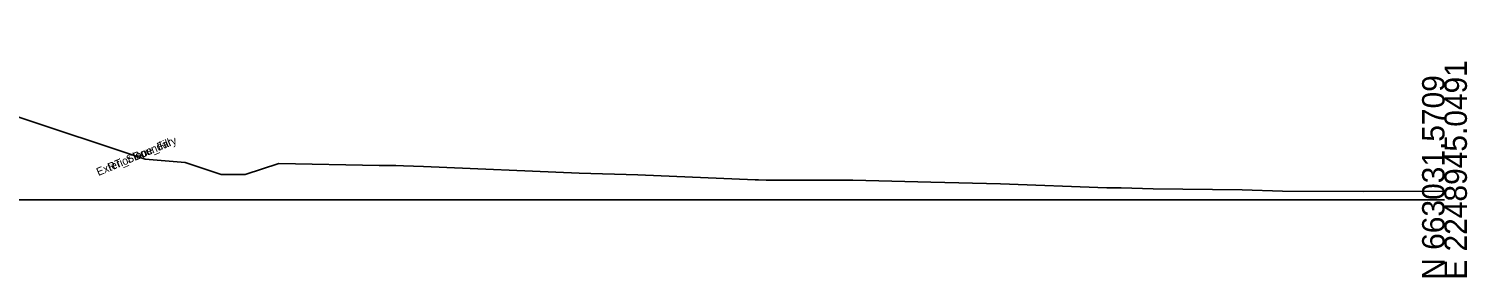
# Model space of a CAD drawing. Extents: x -26 to 2603, y -10 to 9566.
# Drawn here: x 1423.1 to 1602.8, y 2490.3 to 2521.4 of the extents above; entities that cross this region are included whole.
import ezdxf

# ---------------------------------------------------------------- set-up
doc = ezdxf.new("R2010")
doc.units = 0
for name, color, linetype in [('Exist Cross Section Cell', 7, 'Continuous'), ('Exist XS Ground Line', 7, 'Continuous'), ('Scratch_Level_9', 7, 'Continuous')]:
    doc.layers.add(name, color=color, linetype=linetype)

msp = doc.modelspace()

# ---------------------------------------------------------------- linework, layer by layer
at = {"layer": 'Exist Cross Section Cell'}
msp.add_line((1300, 2500), (1600, 2500), dxfattribs=at)
at = {"layer": 'Exist XS Ground Line'}
for p, q in [((1454.33, 2504.55), (1466.9, 2504.31)), ((1466.9, 2504.31), (1468.98, 2504.31)), ((1468.98, 2504.31), (1469.92, 2504.25)), ((1469.92, 2504.25), (1472.44, 2504.19)), ((1472.44, 2504.19), (1491.89, 2503.35)), ((1491.89, 2503.35), (1499.19, 2503.13)), ((1499.19, 2503.13), (1513.86, 2502.51)), ((1513.86, 2502.51), (1514.29, 2502.5)), ((1514.29, 2502.5), (1515.25, 2502.48)), ((1515.25, 2502.48), (1526.07, 2502.46)), ((1526.07, 2502.46), (1535.83, 2502.2)), ((1535.83, 2502.2), (1544.5, 2502)), ((1544.5, 2502), (1557.79, 2501.52)), ((1557.79, 2501.52), (1559.61, 2501.5)), ((1559.61, 2501.5), (1563.61, 2501.39)), ((1563.61, 2501.39), (1574.72, 2501.26)), ((1574.72, 2501.26), (1579.76, 2501.07)), ((1579.76, 2501.07), (1589.82, 2501.05)), ((1589.82, 2501.05), (1600, 2501.09))]:
    msp.add_line(p, q, dxfattribs=at)
for points in [[(1388.62, 2521.42), (1437.64, 2505.09)], [(1437.64, 2505.09), (1442.64, 2504.67), (1447.15, 2503.16), (1450.15, 2503.16), (1454.33, 2504.55)]]:
    msp.add_lwpolyline(points, dxfattribs=at)

# ---------------------------------------------------------------- texts
at = {"layer": 'Exist Cross Section Cell'}
for s, p in [('E 2248945.0491', (1602.8, 2490)), ('N 663031.5709', (1600, 2490))]:
    msp.add_text(s, height=2.8, rotation=90, dxfattribs=at).set_placement(p)
at = {"layer": 'Scratch_Level_9'}
for s, p in [('Exterior Boundary', (1431.8, 2502.98)), ('Exterior Boundary', (1431.8, 2502.98)), ('RT_Slope_Fill', (1433.2, 2503.57)), ('RT_Slope_Fill', (1433.2, 2503.57))]:
    msp.add_text(s, height=1, rotation=22.5575, dxfattribs=at).set_placement(p)

doc.saveas('drawing.dxf')
